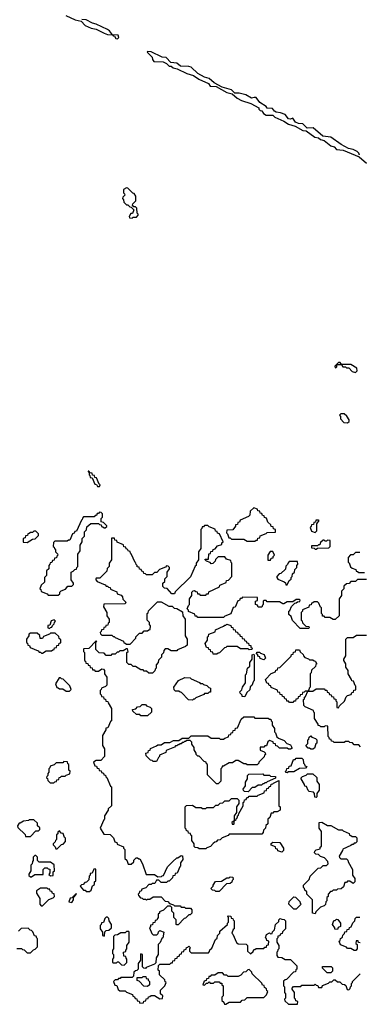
# Model space of a CAD drawing. Extents: x 2769579 to 2883812, y 684207 to 828660.
# Tile 293 of 505: x 2810299 to 2813340, y 761000 to 769804. Entities that reach past the tile are written whole.
import ezdxf

# ---------------------------------------------------------------- set-up
doc = ezdxf.new("R2010")
doc.units = 0

msp = doc.modelspace()

# ---------------------------------------------------------------- linework, layer by layer
at = {"layer": '0CON02XD'}
for points in [[(2810713, 769843), (2810795, 769802.5), (2810850.7, 769790.7), (2810885, 769752.5), (2810938.3, 769728.3), (2810985, 769720), (2811055, 769682.5), (2811085, 769673.3), (2811130, 769670), (2811135, 769660), (2811148.3, 769658.3), (2811160, 769635), (2811175, 769632.5)], [(2811175, 769632.5), (2811187.5, 769645), (2811180, 769665), (2811130, 769670), (2811102.5, 769705), (2811085, 769716.7), (2810985, 769763.3), (2810952, 769772), (2810895, 769802.5), (2810855, 769807.5)], [(2813341.7, 768591.7), (2813335, 768610), (2813320, 768625), (2813285, 768642.5), (2813241.7, 768651.7), (2813177.7, 768687.7), (2813085, 768753.8), (2813013.8, 768763.8), (2812926.2, 768836.2), (2812873, 768833), (2812835, 768872.5), (2812795, 768876.2), (2812768, 768888), (2812745, 768923.3), (2812725, 768916.2), (2812705, 768918.8), (2812675, 768957.5), (2812635, 768971.2), (2812595, 768976.2), (2812580, 768985), (2812561.7, 769011.7), (2812515, 769012.5), (2812505, 769027.5), (2812450, 769065), (2812415, 769110), (2812398.3, 769108.3), (2812375, 769103.3), (2812325, 769131.2), (2812265, 769148.8), (2812225, 769147.5), (2812195, 769176.7), (2812111.2, 769201.2), (2812039.3, 769239.3), (2811995, 769280), (2811955, 769290), (2811895, 769322.5), (2811835, 769380), (2811815, 769386.7), (2811738.3, 769388.3), (2811705, 769416.2), (2811653, 769423), (2811610, 769465), (2811575, 769470), (2811475, 769517.5), (2811445, 769520), (2811440, 769515), (2811485, 769470), (2811488.3, 769448.3), (2811501.7, 769431.7), (2811585, 769427.5), (2811613, 769413), (2811638.3, 769388.3), (2811655, 769387.5), (2811673, 769373), (2811710, 769365), (2811795, 769323.3), (2811856, 769306), (2811903, 769273), (2811990, 769235), (2812005, 769210), (2812057, 769207), (2812153, 769153), (2812201.7, 769141.7), (2812245, 769102.5), (2812285, 769082.5), (2812370, 769055), (2812440, 769015), (2812440, 769005), (2812451.7, 768991.7), (2812468.3, 768988.3), (2812482.5, 768965), (2812505, 768950), (2812565, 768950), (2812584.2, 768934.2), (2812665, 768896.7), (2812705, 768870), (2812765, 768853.3), (2812833, 768813), (2812865, 768810), (2812943, 768753), (2812975, 768747.5), (2812993, 768733), (2813025, 768723.3), (2813085, 768677.5), (2813116.1, 768666.1), (2813135, 768642.5), (2813195, 768636.7), (2813338.3, 768578.3), (2813405, 768520)], [(2811305, 768030), (2811315, 768040), (2811345, 768040), (2811360, 768055), (2811360, 768065), (2811350, 768075), (2811348.3, 768118.3), (2811335, 768130), (2811321.7, 768131.7), (2811310, 768145), (2811311.7, 768158.3), (2811340, 768185), (2811340, 768225), (2811325, 768250), (2811311.7, 768251.7), (2811268.3, 768298.3), (2811255, 768300), (2811230, 768285), (2811230, 768255), (2811238.3, 768248.3), (2811240, 768235), (2811221.7, 768218.3), (2811220, 768205), (2811230, 768195), (2811231.7, 768171.7), (2811255, 768150), (2811268.3, 768148.3), (2811285, 768130), (2811298.3, 768128.3), (2811320, 768105), (2811308.3, 768071.7), (2811295, 768070), (2811280, 768045), (2811281.7, 768031.7), (2811305, 768030)], [(2813305, 766650), (2813320, 766665), (2813318.3, 766688.3), (2813265, 766720), (2813180, 766720), (2813168.3, 766738.3), (2813155, 766740), (2813120, 766705), (2813125, 766690), (2813138.3, 766701.7), (2813140, 766720), (2813180, 766720), (2813191.7, 766701.7), (2813215, 766700), (2813225, 766690), (2813245, 766690), (2813275, 766660), (2813305, 766650)], [(2813235, 766200), (2813248.3, 766211.7), (2813250, 766225), (2813228.3, 766258.3), (2813205, 766280), (2813175, 766280), (2813161.7, 766268.3), (2813170, 766255), (2813170, 766235), (2813201.7, 766201.7), (2813235, 766200)], [(2811015, 765630), (2811020, 765645), (2811011.7, 765651.7), (2810988.3, 765708.3), (2810971.7, 765711.7), (2810968.3, 765728.3), (2810951.7, 765731.7), (2810948.3, 765748.3), (2810931.7, 765751.7), (2810918.3, 765768.3), (2810911.7, 765768.3), (2810911.7, 765761.7), (2810920, 765760), (2810920, 765735), (2810928.3, 765728.3), (2810931.7, 765711.7), (2810948.3, 765708.3), (2810971.7, 765651.7), (2810988.3, 765648.3), (2810995, 765630), (2811015, 765630)], [(2810645, 764660), (2810658.3, 764671.7), (2810660, 764685), (2810671.7, 764698.3), (2810708.3, 764711.7), (2810731.7, 764738.3), (2810765, 764740), (2810780, 764755), (2810780, 764765), (2810760, 764795), (2810760, 764865), (2810778.3, 764871.7), (2810791.7, 764888.3), (2810808.3, 764891.7), (2810810, 764905), (2810820, 764915), (2810820, 765025), (2810840, 765055), (2810840, 765105), (2810860, 765135), (2810860, 765165), (2810880, 765185), (2810880, 765225), (2810898.3, 765241.7), (2810901.7, 765268.3), (2810935, 765300), (2811005, 765300), (2811015, 765290), (2811028.3, 765288.3), (2811031.7, 765271.7), (2811045, 765270), (2811055, 765260), (2811065, 765260), (2811078.3, 765271.7), (2811078.3, 765278.3), (2811048.3, 765308.3), (2811030, 765315), (2811030, 765345), (2811040, 765355), (2811040, 765385), (2811028.3, 765398.3), (2811015, 765400), (2811005, 765390), (2810991.7, 765388.3), (2810988.3, 765371.7), (2810975, 765370), (2810965, 765360), (2810871.7, 765358.3), (2810861.7, 765348.3), (2810860, 765335), (2810851.7, 765328.3), (2810808.3, 765231.7), (2810791.7, 765228.3), (2810788.3, 765211.7), (2810771.7, 765208.3), (2810748.3, 765151.7), (2810735, 765150), (2810725, 765140), (2810615, 765140), (2810601.7, 765128.3), (2810600, 765095), (2810608.3, 765088.3), (2810610, 765075), (2810620, 765065), (2810620, 765045), (2810638.3, 765028.3), (2810640, 765015), (2810631.7, 765008.3), (2810628.3, 764991.7), (2810611.7, 764988.3), (2810608.3, 764971.7), (2810591.7, 764968.3), (2810588.3, 764951.7), (2810571.7, 764948.3), (2810570, 764935), (2810560, 764925), (2810560, 764895), (2810540, 764875), (2810540, 764835), (2810520, 764815), (2810520, 764775), (2810491.7, 764748.3), (2810480, 764715), (2810488.3, 764708.3), (2810491.7, 764691.7), (2810545, 764670), (2810555, 764660), (2810645, 764660)], [(2812405, 765140), (2812415, 765150), (2812428.3, 765151.7), (2812431.7, 765168.3), (2812448.3, 765171.7), (2812451.7, 765188.3), (2812505, 765210), (2812515, 765220), (2812588.3, 765221.7), (2812590, 765245), (2812571.7, 765251.7), (2812568.3, 765268.3), (2812551.7, 765271.7), (2812548.3, 765288.3), (2812521.7, 765311.7), (2812508.3, 765348.3), (2812491.7, 765351.7), (2812488.3, 765368.3), (2812471.7, 765371.7), (2812468.3, 765388.3), (2812451.7, 765391.7), (2812448.3, 765408.3), (2812431.7, 765411.7), (2812428.3, 765428.3), (2812395, 765440), (2812361.7, 765408.3), (2812360, 765375), (2812348.3, 765361.7), (2812271.7, 765328.3), (2812268.3, 765311.7), (2812251.7, 765308.3), (2812248.3, 765291.7), (2812231.7, 765288.3), (2812230, 765275), (2812208.3, 765241.7), (2812155, 765240), (2812150, 765215), (2812158.3, 765208.3), (2812171.7, 765171.7), (2812185, 765170), (2812195, 765160), (2812305, 765160), (2812335, 765140), (2812405, 765140)], [(2813405, 764800), (2813325, 764800), (2813305, 764780), (2813265, 764780), (2813248.3, 764761.7), (2813225, 764760), (2813201.7, 764738.3), (2813200, 764715), (2813180, 764695), (2813180, 764655), (2813160, 764625), (2813160, 764475), (2813125, 764440), (2813105, 764440), (2813075, 764460), (2813035, 764460), (2813025, 764470), (2813011.7, 764471.7), (2813010, 764485), (2813000, 764495), (2813000, 764545), (2812991.7, 764551.7), (2812978.3, 764588.3), (2812965, 764600), (2812935, 764600), (2812925, 764590), (2812911.7, 764588.3), (2812908.3, 764571.7), (2812891.7, 764568.3), (2812888.3, 764551.7), (2812831.7, 764528.3), (2812830, 764515), (2812820, 764505), (2812820, 764435), (2812828.3, 764428.3), (2812831.7, 764411.7), (2812861.7, 764381.7), (2812888.3, 764378.3), (2812890, 764365), (2812885, 764360), (2812811.7, 764361.7), (2812741.7, 764431.7), (2812728.3, 764468.3), (2812710, 764485), (2812710, 764515), (2812718.3, 764521.7), (2812731.7, 764558.3), (2812761.7, 764588.3), (2812775, 764590), (2812785, 764600), (2812808.3, 764601.7), (2812810, 764615), (2812805, 764620), (2812775, 764620), (2812745, 764600), (2812695, 764600), (2812665, 764580), (2812655, 764580), (2812625, 764600), (2812515, 764600), (2812505, 764610), (2812485, 764610), (2812480, 764605), (2812480, 764575), (2812471.7, 764568.3), (2812468.3, 764551.7), (2812435, 764550), (2812428.3, 764568.3), (2812410, 764575), (2812410, 764605), (2812428.3, 764611.7), (2812428.3, 764638.3), (2812295, 764640), (2812285, 764630), (2812271.7, 764628.3), (2812268.3, 764611.7), (2812251.7, 764608.3), (2812228.3, 764551.7), (2812211.7, 764548.3), (2812188.3, 764491.7), (2812135, 764470), (2812125, 764460), (2811895, 764460), (2811885, 764470), (2811871.7, 764471.7), (2811868.3, 764488.3), (2811811.7, 764511.7), (2811810, 764525), (2811800, 764535), (2811810, 764565), (2811820, 764575), (2811820, 764625), (2811840, 764655), (2811840, 764685), (2811851.7, 764698.3), (2811865, 764700), (2811875, 764690), (2811888.3, 764688.3), (2811891.7, 764671.7), (2811905, 764670), (2811915, 764660), (2811965, 764660), (2811975, 764670), (2811988.3, 764671.7), (2811991.7, 764688.3), (2812088.3, 764731.7), (2812091.7, 764748.3), (2812148.3, 764771.7), (2812151.7, 764788.3), (2812168.3, 764791.7), (2812200, 764825), (2812200, 764945), (2812191.7, 764951.7), (2812188.3, 764968.3), (2812151.7, 764981.7), (2812135, 765000), (2812075, 765000), (2812051.7, 764978.3), (2812048.3, 764961.7), (2812028.3, 764941.7), (2812015, 764940), (2812005, 764950), (2811971.7, 764961.7), (2811960, 764975), (2811960, 764980), (2811988.3, 764981.7), (2811991.7, 765028.3), (2812008.3, 765031.7), (2812011.7, 765048.3), (2812028.3, 765051.7), (2812031.7, 765068.3), (2812048.3, 765071.7), (2812071.7, 765098.3), (2812108.3, 765111.7), (2812110, 765125), (2812120, 765135), (2812088.3, 765208.3), (2812071.7, 765211.7), (2812068.3, 765228.3), (2812051.7, 765231.7), (2812048.3, 765248.3), (2811995, 765270), (2811985, 765280), (2811955, 765280), (2811945, 765270), (2811931.7, 765268.3), (2811930, 765255), (2811920, 765245), (2811920, 765075), (2811900, 765045), (2811900, 764975), (2811880, 764945), (2811880, 764925), (2811871.7, 764918.3), (2811828.3, 764821.7), (2811691.7, 764688.3), (2811685, 764670), (2811661.7, 764671.7), (2811618.3, 764718.3), (2811595, 764720), (2811580, 764735), (2811580, 764765), (2811598.3, 764781.7), (2811600, 764805), (2811620, 764825), (2811620, 764865), (2811640, 764895), (2811640, 764905), (2811628.3, 764918.3), (2811615, 764920), (2811605, 764910), (2811551.7, 764888.3), (2811528.3, 764861.7), (2811505, 764860), (2811485, 764840), (2811435, 764840), (2811425, 764850), (2811411.7, 764851.7), (2811408.3, 764868.3), (2811391.7, 764871.7), (2811388.3, 764888.3), (2811371.7, 764891.7), (2811368.3, 764908.3), (2811351.7, 764911.7), (2811350, 764925), (2811341.7, 764931.7), (2811340, 764945), (2811331.7, 764951.7), (2811298.3, 765028.3), (2811290, 765035), (2811288.3, 765048.3), (2811270, 765055), (2811268.3, 765068.3), (2811251.7, 765071.7), (2811248.3, 765088.3), (2811231.7, 765091.7), (2811228.3, 765108.3), (2811171.7, 765131.7), (2811168.3, 765148.3), (2811151.7, 765151.7), (2811148.3, 765168.3), (2811121.7, 765168.3), (2811120, 764975), (2811100, 764945), (2811100, 764915), (2811081.7, 764898.3), (2811078.3, 764871.7), (2811018.3, 764811.7), (2810985, 764810), (2810980, 764805), (2810980, 764795), (2810991.7, 764781.7), (2811065, 764750), (2811075, 764740), (2811085, 764740), (2811095, 764730), (2811108.3, 764728.3), (2811111.7, 764711.7), (2811168.3, 764688.3), (2811171.7, 764671.7), (2811208.3, 764658.3), (2811220, 764645), (2811221.7, 764621.7), (2811250, 764595), (2811245, 764580), (2811051.7, 764578.3), (2811050, 764555), (2811080, 764505), (2811080, 764475), (2811100, 764445), (2811100, 764415), (2811091.7, 764408.3), (2811088.3, 764391.7), (2811071.7, 764388.3), (2811068.3, 764371.7), (2811051.7, 764368.3), (2811048.3, 764351.7), (2811031.7, 764348.3), (2811030, 764335), (2811020, 764325), (2811021.7, 764311.7), (2811035, 764300), (2811125, 764300), (2811135, 764290), (2811145, 764290), (2811155, 764280), (2811228.3, 764248.3), (2811231.7, 764231.7), (2811245, 764230), (2811255, 764220), (2811288.3, 764221.7), (2811340, 764275), (2811340, 764285), (2811371.7, 764318.3), (2811395, 764320), (2811415, 764340), (2811445, 764340), (2811455, 764350), (2811468.3, 764351.7), (2811470, 764385), (2811460, 764395), (2811460, 764415), (2811440, 764435), (2811440, 764495), (2811448.3, 764501.7), (2811451.7, 764518.3), (2811531.7, 764598.3), (2811565, 764600), (2811635, 764560), (2811665, 764560), (2811681.7, 764541.7), (2811705, 764540), (2811758.3, 764508.3), (2811760, 764475), (2811780, 764445), (2811780, 764295), (2811800, 764265), (2811798.3, 764211.7), (2811785, 764200), (2811711.7, 764168.3), (2811705, 764160), (2811655, 764160), (2811625, 764180), (2811601.7, 764178.3), (2811590, 764165), (2811588.3, 764141.7), (2811570, 764125), (2811570, 764105), (2811541.7, 764078.3), (2811540, 764055), (2811520, 764035), (2811520, 764005), (2811511.7, 763998.3), (2811508.3, 763981.7), (2811488.3, 763961.7), (2811455, 763960), (2811435, 763980), (2811415, 763980), (2811405, 763990), (2811385, 763990), (2811335, 764020), (2811315, 764020), (2811298.3, 764038.3), (2811275, 764040), (2811260, 764055), (2811260, 764145), (2811270, 764155), (2811265, 764180), (2811255, 764180), (2811225, 764160), (2811195, 764160), (2811185, 764150), (2811171.7, 764148.3), (2811155, 764130), (2811125, 764130), (2811115, 764120), (2811075, 764120), (2811055, 764140), (2811011.7, 764141.7), (2810981.7, 764171.7), (2810980, 764240), (2810990, 764245), (2810985, 764250), (2810918.3, 764181.7), (2810875, 764180), (2810870, 764175), (2810870, 764155), (2810880, 764145), (2810880, 764075), (2810888.3, 764068.3), (2810891.7, 764051.7), (2810908.3, 764048.3), (2810911.7, 764031.7), (2810928.3, 764028.3), (2810931.7, 764011.7), (2810948.3, 764008.3), (2810951.7, 763991.7), (2810965, 763990), (2810975, 763980), (2811005, 763980), (2811035, 764000), (2811048.3, 763998.3), (2811060, 763985), (2811060, 763955), (2811080, 763925), (2811080, 763855), (2811068.3, 763841.7), (2811031.7, 763828.3), (2811030, 763815), (2811020, 763805), (2811020, 763775), (2811028.3, 763768.3), (2811031.7, 763751.7), (2811048.3, 763748.3), (2811051.7, 763731.7), (2811068.3, 763728.3), (2811071.7, 763711.7), (2811088.3, 763708.3), (2811090, 763695), (2811120, 763645), (2811120, 763535), (2811111.7, 763528.3), (2811088.3, 763471.7), (2811071.7, 763468.3), (2811070, 763455), (2811040, 763405), (2811040, 763315), (2811060, 763285), (2811060, 763215), (2811025, 763180), (2810985, 763180), (2810960, 763165), (2810971.7, 763131.7), (2810988.3, 763128.3), (2810991.7, 763111.7), (2811008.3, 763108.3), (2811011.7, 763091.7), (2811028.3, 763088.3), (2811031.7, 763071.7), (2811048.3, 763068.3), (2811051.7, 763051.7), (2811068.3, 763048.3), (2811070, 763035), (2811078.3, 763028.3), (2811111.7, 762951.7), (2811120, 762945), (2811120, 762775), (2811091.7, 762748.3), (2811090, 762735), (2811060, 762685), (2811060, 762655), (2811051.7, 762648.3), (2811020, 762575), (2811051.7, 762521.7), (2811108.3, 762518.3), (2811138.3, 762488.3), (2811151.7, 762451.7), (2811168.3, 762448.3), (2811171.7, 762431.7), (2811228.3, 762408.3), (2811230, 762395), (2811240, 762385), (2811240, 762305), (2811258.3, 762288.3), (2811271.7, 762251.7), (2811298.3, 762251.7), (2811320, 762275), (2811321.7, 762288.3), (2811341.7, 762308.3), (2811355, 762310), (2811365, 762300), (2811375, 762300), (2811400, 762255), (2811431.7, 762161.7), (2811505, 762160), (2811535, 762140), (2811568.3, 762141.7)], [(2812945, 765220), (2812960, 765235), (2812960, 765295), (2812980, 765325), (2812975, 765330), (2812951.7, 765328.3), (2812948.3, 765311.7), (2812931.7, 765308.3), (2812928.3, 765291.7), (2812911.7, 765288.3), (2812910, 765275), (2812900, 765265), (2812911.7, 765231.7), (2812945, 765220)], [(2810365, 765130), (2810415, 765160), (2810438.3, 765161.7), (2810468.3, 765191.7), (2810468.3, 765208.3), (2810445, 765230), (2810425, 765230), (2810415, 765220), (2810395, 765220), (2810385, 765210), (2810371.7, 765208.3), (2810368.3, 765191.7), (2810351.7, 765188.3), (2810348.3, 765171.7), (2810330, 765165), (2810331.7, 765131.7), (2810365, 765130)], [(2812955, 765070), (2812965, 765080), (2813068.3, 765081.7), (2813080, 765095), (2813078.3, 765148.3), (2813055, 765150), (2813045, 765140), (2813035, 765140), (2813025, 765150), (2813015, 765150), (2812991.7, 765128.3), (2812985, 765110), (2812975, 765110), (2812965, 765100), (2812911.7, 765098.3), (2812911.7, 765081.7), (2812935, 765080), (2812945, 765070), (2812955, 765070)], [(2812545, 764970), (2812551.7, 764988.3), (2812568.3, 764991.7), (2812570, 765005), (2812580, 765015), (2812565, 765050), (2812541.7, 765048.3), (2812520, 765015), (2812521.7, 764971.7), (2812545, 764970)], [(2813345, 765040), (2813305, 765040), (2813285, 765020), (2813261.7, 765018.3), (2813240, 764995), (2813240, 764955), (2813248.3, 764948.3), (2813261.7, 764911.7), (2813275, 764900), (2813308.3, 764888.3), (2813311.7, 764871.7), (2813325, 764870), (2813335, 764860), (2813385, 764860)], [(2812695, 764750), (2812711.7, 764788.3), (2812728.3, 764801.7), (2812730, 764815), (2812740, 764825), (2812741.7, 764848.3), (2812760, 764865), (2812761.7, 764888.3), (2812780, 764905), (2812780, 764925), (2812790, 764935), (2812785, 764960), (2812711.7, 764958.3), (2812701.7, 764948.3), (2812698.3, 764931.7), (2812681.7, 764918.3), (2812678.3, 764891.7), (2812638.3, 764851.7), (2812621.7, 764848.3), (2812600, 764825), (2812600, 764815), (2812611.7, 764801.7), (2812668.3, 764778.3), (2812678.3, 764768.3), (2812681.7, 764751.7), (2812695, 764750)], [(2810565, 764360), (2810575, 764370), (2810588.3, 764371.7), (2810591.7, 764388.3), (2810608.3, 764401.7), (2810610, 764415), (2810620, 764425), (2810608.3, 764438.3), (2810581.7, 764428.3), (2810568.3, 764391.7), (2810551.7, 764388.3), (2810550, 764365), (2810565, 764360)], [(2812065, 764130), (2812031.7, 764131.7), (2812028.3, 764148.3), (2812011.7, 764151.7), (2812008.3, 764168.3), (2811991.7, 764171.7), (2811988.3, 764188.3), (2811971.7, 764191.7), (2811960, 764225), (2811980, 764255), (2811980, 764285), (2811988.3, 764291.7), (2811991.7, 764308.3), (2812048.3, 764331.7), (2812051.7, 764348.3), (2812125, 764380), (2812135, 764390), (2812145, 764390), (2812155, 764400), (2812188.3, 764388.3), (2812191.7, 764371.7), (2812208.3, 764368.3), (2812211.7, 764351.7), (2812228.3, 764348.3), (2812231.7, 764331.7), (2812248.3, 764328.3), (2812251.7, 764311.7), (2812268.3, 764308.3), (2812271.7, 764291.7), (2812288.3, 764288.3), (2812291.7, 764271.7), (2812308.3, 764268.3), (2812311.7, 764251.7), (2812328.3, 764248.3), (2812331.7, 764231.7), (2812348.3, 764228.3), (2812351.7, 764211.7), (2812368.3, 764208.3), (2812370, 764195), (2812380, 764185), (2812378.3, 764171.7), (2812355, 764170), (2812345, 764180), (2812275, 764180), (2812245, 764200), (2812155, 764200), (2812145, 764190), (2812131.7, 764188.3), (2812088.3, 764141.7), (2812075, 764140), (2812065, 764130)], [(2810505, 764140), (2810535, 764160), (2810585, 764160), (2810595, 764170), (2810608.3, 764171.7), (2810611.7, 764188.3), (2810628.3, 764191.7), (2810631.7, 764208.3), (2810648.3, 764211.7), (2810651.7, 764228.3), (2810668.3, 764231.7), (2810668.3, 764258.3), (2810651.7, 764271.7), (2810648.3, 764288.3), (2810618.3, 764318.3), (2810575, 764320), (2810565, 764310), (2810511.7, 764288.3), (2810505, 764270), (2810481.7, 764271.7), (2810478.3, 764298.3), (2810455, 764320), (2810395, 764320), (2810381.7, 764308.3), (2810380, 764295), (2810360, 764265), (2810360, 764235), (2810368.3, 764228.3), (2810371.7, 764211.7), (2810388.3, 764208.3), (2810391.7, 764191.7), (2810465, 764160), (2810475, 764150), (2810485, 764150), (2810495, 764140), (2810505, 764140)], [(2813351.7, 763301.7), (2813335, 763320), (2813295, 763320), (2813278.3, 763338.3), (2813255, 763340), (2813245, 763350), (2813215, 763350), (2813205, 763340), (2813115, 763340), (2813105, 763350), (2813091.7, 763351.7), (2813088.3, 763368.3), (2813071.7, 763371.7), (2813070, 763385), (2813060, 763395), (2813058.3, 763488.3), (2813035, 763490), (2813025, 763480), (2812995, 763480), (2812985, 763490), (2812971.7, 763491.7), (2812970, 763505), (2812940, 763555), (2812940, 763605), (2812931.7, 763611.7), (2812928.3, 763628.3), (2812855, 763660), (2812841.7, 763671.7), (2812840, 763725), (2812848.3, 763731.7), (2812850, 763745), (2812858.3, 763751.7), (2812880, 763800), (2812925, 763800), (2812955, 763820), (2813025, 763820), (2813035, 763810), (2813048.3, 763808.3), (2813051.7, 763791.7), (2813068.3, 763788.3), (2813071.7, 763771.7), (2813088.3, 763768.3), (2813091.7, 763751.7), (2813108.3, 763748.3), (2813111.7, 763731.7), (2813128.3, 763728.3), (2813130, 763715), (2813140, 763705), (2813140, 763655), (2813155, 763650), (2813161.7, 763668.3), (2813208.3, 763711.7), (2813221.7, 763748.3), (2813235, 763760), (2813268.3, 763771.7), (2813271.7, 763788.3), (2813288.3, 763791.7), (2813291.7, 763808.3), (2813308.3, 763811.7), (2813310, 763845), (2813301.7, 763851.7), (2813288.3, 763888.3), (2813271.7, 763891.7), (2813270, 763905), (2813240, 763955), (2813240, 763985), (2813220, 764015), (2813220, 764045), (2813200, 764075), (2813200, 764085), (2813220, 764115), (2813220, 764265), (2813235, 764280), (2813285, 764280), (2813315, 764300), (2813405, 764300)], [(2812485, 764080), (2812451.7, 764091.7), (2812448.3, 764108.3), (2812431.7, 764111.7), (2812430, 764125), (2812420, 764135), (2812421.7, 764148.3), (2812445, 764150), (2812455, 764140), (2812488.3, 764128.3), (2812500, 764095), (2812485, 764080)], [(2812745, 763700), (2812715, 763700), (2812705, 763710), (2812691.7, 763711.7), (2812688.3, 763728.3), (2812671.7, 763731.7), (2812668.3, 763748.3), (2812651.7, 763751.7), (2812648.3, 763768.3), (2812631.7, 763771.7), (2812628.3, 763788.3), (2812611.7, 763791.7), (2812608.3, 763808.3), (2812551.7, 763831.7), (2812548.3, 763848.3), (2812531.7, 763851.7), (2812528.3, 763868.3), (2812511.7, 763871.7), (2812500, 763905), (2812551.7, 763958.3), (2812588.3, 763971.7), (2812591.7, 763988.3), (2812608.3, 763991.7), (2812611.7, 764008.3), (2812628.3, 764011.7), (2812728.3, 764111.7), (2812731.7, 764128.3), (2812748.3, 764131.7), (2812751.7, 764148.3), (2812768.3, 764151.7), (2812771.7, 764168.3), (2812805, 764170), (2812811.7, 764151.7), (2812838.3, 764128.3), (2812840, 764115), (2812851.7, 764101.7), (2812885, 764090), (2812895, 764080), (2812925, 764080), (2812935, 764070), (2812948.3, 764068.3), (2812950, 764055), (2812960, 764045), (2812951.7, 764038.3), (2812948.3, 764021.7), (2812911.7, 763988.3), (2812910, 763965), (2812900, 763955), (2812900, 763835), (2812891.7, 763828.3), (2812888.3, 763811.7), (2812880, 763800), (2812855, 763800), (2812845, 763790), (2812831.7, 763788.3), (2812828.3, 763771.7), (2812811.7, 763768.3), (2812808.3, 763751.7), (2812791.7, 763748.3), (2812788.3, 763731.7), (2812771.7, 763728.3), (2812768.3, 763711.7), (2812755, 763710), (2812745, 763700)], [(2812315, 763750), (2812291.7, 763751.7), (2812290, 763765), (2812271.7, 763781.7), (2812270, 763795), (2812288.3, 763811.7), (2812293, 763837), (2812320, 763875), (2812320, 763945), (2812330, 763955), (2812340, 764005), (2812360, 764025), (2812360, 764055), (2812380, 764085), (2812380, 764125), (2812395, 764130), (2812400, 764125), (2812400, 763895), (2812391.7, 763888.3), (2812378.3, 763851.7), (2812361.7, 763838.3), (2812358.3, 763811.7), (2812331.7, 763788.3), (2812315, 763750)], [(2810745, 763800), (2810760, 763815), (2810748.3, 763848.3), (2810688.3, 763908.3), (2810675, 763910), (2810665, 763920), (2810651.7, 763918.3), (2810620, 763865), (2810631.7, 763831.7), (2810645, 763830), (2810655, 763820), (2810685, 763820), (2810715, 763800), (2810745, 763800)], [(2811845, 763720), (2811811.7, 763721.7), (2811748.3, 763788.3), (2811735, 763790), (2811725, 763800), (2811695, 763800), (2811681.7, 763811.7), (2811680, 763835), (2811720, 763895), (2811778.3, 763921.7), (2811825, 763920), (2811835, 763910), (2811908.3, 763878.3), (2811915, 763870), (2811935, 763870), (2811945, 763860), (2811975, 763850), (2811991.7, 763831.7), (2812008.3, 763828.3), (2812008.3, 763791.7), (2811995, 763790), (2811985, 763780), (2811955, 763780), (2811948.3, 763771.7), (2811875, 763740), (2811865, 763730), (2811855, 763730), (2811845, 763720)], [(2811445, 763580), (2811385, 763580), (2811375, 763590), (2811345, 763590), (2811311.7, 763621.7), (2811310, 763635), (2811338.3, 763641.7), (2811355, 763660), (2811378.3, 763661.7), (2811395, 763680), (2811425, 763680), (2811435, 763670), (2811468.3, 763658.3), (2811480, 763645), (2811478.3, 763611.7), (2811445, 763580)], [(2812075, 762970), (2812061.7, 762971.7), (2811981.7, 763051.7), (2811980, 763145), (2811971.7, 763151.7), (2811970, 763165), (2811951.7, 763171.7), (2811905, 763220), (2811895, 763220), (2811880, 763235), (2811880, 763245), (2811860, 763275), (2811860, 763295), (2811840, 763325), (2811840, 763345), (2811825, 763360), (2811795, 763360), (2811785, 763350), (2811775, 763350), (2811765, 763340), (2811755, 763340), (2811745, 763330), (2811735, 763330), (2811725, 763320), (2811715, 763320), (2811705, 763310), (2811695, 763310), (2811685, 763300), (2811611.7, 763268.3), (2811608.3, 763251.7), (2811551.7, 763228.3), (2811550, 763215), (2811541.7, 763208.3), (2811525, 763170), (2811495, 763170), (2811485, 763180), (2811471.7, 763181.7), (2811431.7, 763221.7), (2811430, 763245), (2811448.3, 763251.7), (2811451.7, 763268.3), (2811468.3, 763271.7), (2811471.7, 763288.3), (2811525, 763310), (2811535, 763320), (2811565, 763320), (2811595, 763340), (2811645, 763340), (2811675, 763360), (2811725, 763360), (2811755, 763380), (2811815, 763380), (2811835, 763400), (2811985, 763400), (2812015, 763380), (2812085, 763380), (2812095, 763370), (2812125, 763370), (2812135, 763380), (2812168.3, 763391.7), (2812171.7, 763408.3), (2812188.3, 763411.7), (2812191.7, 763428.3), (2812208.3, 763431.7), (2812211.7, 763448.3), (2812228.3, 763451.7), (2812231.7, 763468.3), (2812248.3, 763471.7), (2812281.7, 763548.3), (2812305, 763570), (2812395, 763570), (2812405, 763560), (2812525, 763560), (2812535, 763550), (2812548.3, 763548.3), (2812550, 763535), (2812560, 763525), (2812560, 763495), (2812580, 763465), (2812580, 763435), (2812588.3, 763428.3), (2812601.7, 763391.7), (2812615, 763380), (2812668.3, 763358.3), (2812691.7, 763331.7), (2812725, 763320), (2812738.3, 763291.7), (2812725, 763280), (2812705, 763280), (2812695, 763290), (2812625, 763290), (2812608.3, 763308.3), (2812591.7, 763311.7), (2812588.3, 763328.3), (2812571.7, 763331.7), (2812568.3, 763348.3), (2812535, 763360), (2812521.7, 763348.3), (2812508.3, 763311.7), (2812495, 763310), (2812485, 763300), (2812451.7, 763298.3), (2812451.7, 763271.7), (2812488.3, 763258.3), (2812498.3, 763248.3), (2812500, 763235), (2812491.7, 763228.3), (2812488.3, 763211.7), (2812440, 763165), (2812440, 763155), (2812425, 763140), (2812335, 763140), (2812325, 763150), (2812305, 763150), (2812255, 763180), (2812235, 763180), (2812205, 763160), (2812175, 763160), (2812125, 763130), (2812111.7, 763128.3), (2812110, 763115), (2812100, 763105), (2812100, 762995), (2812075, 762970)], [(2812925, 763280), (2812905, 763280), (2812895, 763290), (2812881.7, 763291.7), (2812860, 763315), (2812878.3, 763331.7), (2812880, 763365), (2812888.3, 763371.7), (2812891.7, 763388.3), (2812905, 763400), (2812915, 763390), (2812948.3, 763378.3), (2812960, 763365), (2812960, 763335), (2812951.7, 763328.3), (2812938.3, 763291.7), (2812925, 763280)], [(2810605, 762980), (2810615, 762990), (2810628.3, 762991.7), (2810631.7, 763008.3), (2810648.3, 763011.7), (2810651.7, 763028.3), (2810665, 763030), (2810675, 763040), (2810705, 763040), (2810715, 763050), (2810748.3, 763061.7), (2810750, 763085), (2810740, 763095), (2810740, 763145), (2810731.7, 763151.7), (2810728.3, 763168.3), (2810695, 763170), (2810685, 763160), (2810625, 763160), (2810608.3, 763141.7), (2810571.7, 763128.3), (2810570, 763115), (2810560, 763105), (2810560, 763075), (2810550, 763065), (2810550, 763045), (2810541.7, 763038.3), (2810540, 763025), (2810548.3, 763018.3), (2810551.7, 763001.7), (2810571.7, 762981.7), (2810605, 762980)], [(2812695, 763070), (2812681.7, 763071.7), (2812680, 763085), (2812688.3, 763091.7), (2812691.7, 763108.3), (2812708.3, 763111.7), (2812711.7, 763128.3), (2812728.3, 763131.7), (2812751.7, 763188.3), (2812765, 763190), (2812775, 763200), (2812825, 763200), (2812838.3, 763188.3), (2812840, 763155), (2812848.3, 763148.3), (2812851.7, 763131.7), (2812870, 763125), (2812858.3, 763111.7), (2812805, 763110), (2812755, 763080), (2812705, 763080), (2812695, 763070)], [(2811965, 762390), (2811905, 762390), (2811895, 762400), (2811871.7, 762401.7), (2811861.7, 762411.7), (2811860, 762435), (2811840, 762465), (2811840, 762505), (2811831.7, 762511.7), (2811828.3, 762528.3), (2811811.7, 762531.7), (2811808.3, 762548.3), (2811791.7, 762551.7), (2811790, 762565), (2811780, 762575), (2811780, 762765), (2811791.7, 762778.3), (2811845, 762780), (2811875, 762760), (2811925, 762760), (2811935, 762750), (2811965, 762750), (2811975, 762760), (2812035, 762760), (2812055, 762780), (2812075, 762780), (2812095, 762800), (2812118.3, 762801.7), (2812135, 762820), (2812175, 762820), (2812195, 762840), (2812245, 762840), (2812260, 762825), (2812260, 762795), (2812240, 762765), (2812240, 762715), (2812220, 762685), (2812220, 762640), (2812200, 762625), (2812201.7, 762611.7), (2812215, 762610), (2812220, 762615), (2812220, 762640), (2812238.3, 762651.7), (2812240, 762665), (2812248.3, 762671.7), (2812250, 762685), (2812258.3, 762691.7), (2812260, 762705), (2812300, 762775), (2812300, 762805), (2812308.3, 762811.7), (2812311.7, 762828.3), (2812328.3, 762831.7), (2812331.7, 762848.3), (2812345, 762850), (2812355, 762860), (2812425, 762860), (2812435, 762870), (2812488.3, 762891.7), (2812491.7, 762908.3), (2812508.3, 762911.7), (2812511.7, 762928.3), (2812528.3, 762931.7), (2812531.7, 762948.3), (2812548.3, 762951.7), (2812551.7, 762968.3), (2812565, 762970), (2812571.7, 762978.3), (2812620, 763000), (2812620, 762775), (2812630, 762765), (2812630, 762735), (2812605, 762720), (2812575, 762720), (2812565, 762710), (2812551.7, 762708.3), (2812538.3, 762671.7), (2812520, 762655), (2812520, 762615), (2812501.7, 762598.3), (2812500, 762575), (2812481.7, 762558.3), (2812480, 762535), (2812468.3, 762521.7), (2812175, 762520), (2812165, 762510), (2812111.7, 762488.3), (2812095, 762470), (2812071.7, 762468.3), (2812058.3, 762451.7), (2812045, 762450), (2812031.7, 762438.3), (2812008.3, 762411.7), (2811975, 762400), (2811965, 762390)], [(2812345, 762900), (2812311.7, 762901.7), (2812301.7, 762911.7), (2812300, 762925), (2812320, 762955), (2812320, 762985), (2812340, 763015), (2812340, 763045), (2812351.7, 763058.3), (2812475, 763060), (2812485, 763050), (2812535, 763050), (2812545, 763040), (2812588.3, 763038.3), (2812588.3, 763021.7), (2812515, 762990), (2812505, 762980), (2812495, 762980), (2812485, 762970), (2812475, 762970), (2812465, 762960), (2812435, 762960), (2812405, 762940), (2812381.7, 762938.3), (2812345, 762900)], [(2812955, 762850), (2812941.7, 762851.7), (2812940, 762885), (2812928.3, 762898.3), (2812891.7, 762901.7), (2812881.7, 762911.7), (2812868.3, 762948.3), (2812851.7, 762951.7), (2812850, 762965), (2812820, 763015), (2812820, 763025), (2812831.7, 763038.3), (2812865, 763050), (2812875, 763060), (2812925, 763060), (2812958.3, 763028.3), (2812960, 762995), (2812980, 762965), (2812980, 762915), (2812960, 762885), (2812960, 762855), (2812955, 762850)], [(2810395, 762500), (2810445, 762550), (2810467.5, 762552.5), (2810478.3, 762561.7), (2810478.3, 762578.3), (2810460, 762595), (2810458.3, 762618.3), (2810425, 762650), (2810385, 762650), (2810377, 762643), (2810333, 762637), (2810305, 762620), (2810295, 762620), (2810280, 762595), (2810281.7, 762581.7), (2810348.3, 762518.3), (2810351.7, 762501.7), (2810395, 762500)], [(2810635, 762390), (2810675, 762430), (2810688.3, 762431.7), (2810710, 762455), (2810710, 762485), (2810701.7, 762491.7), (2810688.3, 762528.3), (2810671.7, 762531.7), (2810655, 762550), (2810641.7, 762538.3), (2810640, 762525), (2810630, 762515), (2810630, 762475), (2810620, 762465), (2810618.3, 762451.7), (2810600, 762435), (2810600, 762425), (2810618.3, 762408.3), (2810621.7, 762391.7), (2810635, 762390)], [(2812945, 761810), (2812920, 761815), (2812920, 761935), (2812870, 761985), (2812870, 762005), (2812851.7, 762021.7), (2812850, 762035), (2812840, 762045), (2812840, 762065), (2812890, 762115), (2812900, 762145), (2812971.7, 762218.3), (2812995, 762220), (2813015, 762240), (2813045, 762240), (2813060, 762255), (2813058.3, 762278.3), (2813028.3, 762308.3), (2812991.7, 762321.7), (2812975, 762340), (2812951.7, 762341.7), (2812940, 762355), (2812941.7, 762368.3), (2812955, 762380), (2812988.3, 762391.7), (2812990, 762405), (2813000, 762415), (2813000, 762545), (2812980, 762575), (2812980, 762625), (2813005, 762630), (2813055, 762600), (2813085, 762600), (2813155, 762560), (2813185, 762560), (2813195, 762550), (2813248.3, 762528.3), (2813251.7, 762511.7), (2813265, 762510), (2813275, 762500), (2813305, 762500), (2813318.3, 762488.3), (2813318.3, 762451.7), (2813305, 762440), (2813295, 762440), (2813285, 762430), (2813275, 762430), (2813265, 762420), (2813191.7, 762388.3), (2813190, 762375), (2813160, 762325), (2813161.7, 762311.7), (2813175, 762300), (2813225, 762300), (2813238.3, 762288.3), (2813240, 762275), (2813280, 762205), (2813280, 762155), (2813300, 762125), (2813300, 762095), (2813285, 762080), (2813255, 762100), (2813235, 762100), (2813225, 762090), (2813211.7, 762088.3), (2813198.3, 762051.7), (2813178.3, 762031.7), (2813145, 762030), (2813135, 762020), (2813105, 762020), (2813095, 762010), (2813081.7, 762008.3), (2813060, 761985), (2813060, 761965), (2813050, 761955), (2813050, 761925), (2813040, 761915), (2813038.3, 761891.7), (2813025, 761880), (2812991.7, 761868.3), (2812951.7, 761828.3), (2812945, 761810)], [(2812645, 762360), (2812611.7, 762371.7), (2812608.3, 762388.3), (2812591.7, 762391.7), (2812588.3, 762408.3), (2812551.7, 762421.7), (2812551.7, 762438.3), (2812565, 762450), (2812628.3, 762448.3), (2812660, 762395), (2812660, 762375), (2812645, 762360)], [(2810405, 762140), (2810435, 762160), (2810508.3, 762161.7), (2810510, 762205), (2810525, 762220), (2810545, 762220), (2810555, 762210), (2810568.3, 762208.3), (2810570, 762175), (2810561.7, 762161.7), (2810575, 762150), (2810598.3, 762151.7), (2810600, 762185), (2810610, 762195), (2810608.3, 762248.3), (2810575, 762270), (2810475, 762270), (2810460, 762285), (2810460, 762315), (2810445, 762330), (2810435, 762330), (2810420, 762315), (2810420, 762285), (2810413, 762277), (2810410, 762255), (2810400, 762245), (2810400, 762195), (2810380, 762165), (2810381.7, 762151.7), (2810395, 762140), (2810405, 762140)], [(2811568.3, 762141.7), (2811575, 762150), (2811588.3, 762151.7), (2811621.7, 762228.3), (2811671.7, 762278.3), (2811705, 762310), (2811715, 762310), (2811745, 762330), (2811758.3, 762328.3), (2811760, 762295), (2811740, 762265), (2811740, 762235), (2811731.7, 762228.3), (2811708.3, 762171.7), (2811691.7, 762168.3), (2811688.3, 762151.7), (2811671.7, 762148.3), (2811668.3, 762131.7), (2811638.3, 762101.7), (2811625, 762100), (2811615, 762090), (2811565, 762090), (2811545, 762110), (2811525, 762110), (2811508.3, 762081.7), (2811485, 762080), (2811475, 762070), (2811455, 762070), (2811428.3, 762041.7), (2811391.7, 762028.3), (2811388.3, 762011.7), (2811371.7, 762008.3), (2811370, 761995), (2811360, 761985), (2811361.7, 761971.7), (2811381.7, 761951.7), (2811395, 761950), (2811405, 761940), (2811425, 761940), (2811435, 761930), (2811445, 761940), (2811465, 761940), (2811495, 761960), (2811565, 761960), (2811601.7, 761921.7), (2811625, 761920), (2811641.7, 761901.7), (2811675, 761890), (2811685, 761880), (2811735, 761880), (2811745, 761870), (2811775, 761870), (2811785, 761860), (2811828.3, 761858.3), (2811840, 761845), (2811840, 761815), (2811825, 761800), (2811815, 761800), (2811785, 761770), (2811771.7, 761768.3), (2811718.3, 761711.7), (2811705, 761710), (2811700, 761715), (2811700, 761755), (2811680, 761775), (2811680, 761815), (2811661.7, 761831.7), (2811660, 761865), (2811648.3, 761878.3), (2811621.7, 761878.3), (2811588.3, 761841.7), (2811551.7, 761828.3), (2811550, 761815), (2811540, 761805), (2811540, 761775), (2811531.7, 761768.3), (2811528.3, 761751.7), (2811511.7, 761748.3), (2811508.3, 761731.7), (2811491.7, 761728.3), (2811488.3, 761711.7), (2811471.7, 761708.3), (2811470, 761695), (2811460, 761685), (2811481.7, 761631.7), (2811495, 761620), (2811528.3, 761621.7), (2811538.3, 761631.7), (2811541.7, 761648.3), (2811555, 761660), (2811590, 761645), (2811580, 761595), (2811571.7, 761588.3), (2811558.3, 761551.7), (2811540, 761535), (2811540, 761445), (2811520, 761415), (2811518.3, 761371.7), (2811505, 761360), (2811431.7, 761328.3), (2811425, 761320), (2811411.7, 761321.7), (2811400, 761335), (2811400, 761445), (2811385, 761450), (2811380, 761445), (2811380, 761395), (2811360, 761365), (2811360, 761315), (2811348.3, 761301.7), (2811335, 761300), (2811321.7, 761288.3), (2811318.3, 761251.7), (2811305, 761240), (2811205, 761240), (2811198.3, 761231.7), (2811185, 761230), (2811175, 761220), (2811155, 761220), (2811140, 761205), (2811151.7, 761171.7), (2811168.3, 761168.3), (2811181.7, 761131.7), (2811195, 761120), (2811245, 761120), (2811255, 761110), (2811308.3, 761088.3), (2811311.7, 761071.7), (2811328.3, 761068.3), (2811331.7, 761051.7), (2811348.3, 761048.3), (2811351.7, 761031.7), (2811368.3, 761028.3), (2811375, 761010), (2811408.3, 761011.7), (2811411.7, 761028.3), (2811428.3, 761031.7), (2811431.7, 761048.3), (2811448.3, 761051.7), (2811451.7, 761068.3), (2811465, 761070), (2811475, 761080), (2811505, 761080), (2811555, 761050), (2811578.3, 761051.7), (2811580, 761075), (2811560, 761095), (2811560, 761125), (2811600, 761165), (2811610, 761195), (2811601.7, 761201.7), (2811598.3, 761218.3), (2811550, 761265), (2811550, 761295), (2811540, 761305), (2811541.7, 761348.3), (2811555, 761360), (2811645, 761360), (2811655, 761370), (2811668.3, 761371.7), (2811671.7, 761388.3), (2811688.3, 761391.7), (2811691.7, 761408.3), (2811708.3, 761411.7), (2811711.7, 761428.3), (2811728.3, 761431.7), (2811731.7, 761448.3), (2811748.3, 761451.7), (2811751.7, 761468.3), (2811768.3, 761471.7), (2811771.7, 761488.3), (2811788.3, 761491.7), (2811791.7, 761508.3), (2811805, 761510), (2811815, 761520), (2811830, 761505), (2811820, 761495), (2811820, 761475), (2811835, 761460), (2811988.3, 761461.7), (2811998.3, 761471.7), (2812001.7, 761488.3), (2812018.3, 761501.7), (2812051.7, 761578.3), (2812068.3, 761591.7), (2812070, 761615), (2812090, 761635), (2812090, 761655), (2812160, 761715), (2812160, 761725), (2812170, 761735), (2812170, 761775), (2812160, 761785), (2812165, 761790), (2812188.3, 761788.3), (2812191.7, 761771.7), (2812208.3, 761768.3), (2812210, 761755), (2812220, 761745), (2812220, 761675), (2812211.7, 761668.3), (2812200, 761635), (2812208.3, 761628.3), (2812241.7, 761551.7), (2812255, 761540), (2812328.3, 761538.3), (2812340, 761525), (2812340, 761475), (2812365, 761450), (2812388.3, 761471.7), (2812395, 761490), (2812405, 761490), (2812415, 761500), (2812485, 761500), (2812495, 761510), (2812508.3, 761511.7), (2812511.7, 761528.3), (2812528.3, 761531.7), (2812530, 761565), (2812511.7, 761571.7), (2812510, 761585), (2812500, 761595), (2812510, 761625), (2812535, 761640), (2812545, 761630), (2812558.3, 761631.7), (2812561.7, 761648.3), (2812580, 761665), (2812590, 761715), (2812618.3, 761741.7), (2812620, 761755), (2812631.7, 761768.3), (2812645, 761760), (2812668.3, 761758.3), (2812680, 761745), (2812680, 761675), (2812651.7, 761648.3), (2812648.3, 761631.7), (2812631.7, 761628.3), (2812628.3, 761611.7), (2812611.7, 761608.3), (2812610, 761595), (2812600, 761585), (2812600, 761555), (2812620, 761525), (2812620, 761495), (2812611.7, 761488.3), (2812608.3, 761471.7), (2812600, 761465), (2812600, 761435), (2812611.7, 761421.7), (2812645, 761420), (2812675, 761400), (2812725, 761400), (2812780, 761345), (2812780, 761315), (2812771.7, 761308.3), (2812768.3, 761291.7), (2812751.7, 761288.3), (2812688.3, 761221.7), (2812675, 761220), (2812661.7, 761208.3), (2812660, 761165), (2812670, 761155), (2812670, 761105), (2812680, 761095), (2812680, 761055), (2812670, 761045), (2812671.7, 761031.7), (2812705, 761000), (2812785, 761000)], [(2810925, 762010), (2810938.3, 762021.7), (2810951.7, 762058.3), (2810968.3, 762071.7), (2810970, 762095), (2810980, 762105), (2810980, 762205), (2810975, 762210), (2810961.7, 762208.3), (2810948.3, 762171.7), (2810931.7, 762168.3), (2810930, 762155), (2810920, 762145), (2810918.3, 762111.7), (2810898.3, 762091.7), (2810881.7, 762088.3), (2810868.3, 762071.7), (2810851.7, 762068.3), (2810840, 762055), (2810871.7, 762021.7), (2810885, 762020), (2810895, 762010), (2810925, 762010)], [(2812085, 762010), (2812055, 762010), (2812047, 762017), (2812025, 762020), (2812010, 762035), (2812030, 762055), (2812030, 762065), (2812051.7, 762098.3), (2812105, 762100), (2812155, 762130), (2812175, 762130), (2812185, 762140), (2812208.3, 762138.3), (2812210, 762115), (2812201.7, 762108.3), (2812198.3, 762091.7), (2812185, 762080), (2812151.7, 762078.3), (2812085, 762010)], [(2810505, 761880), (2810561.7, 761938.3), (2810598.3, 761951.7), (2810610, 761965), (2810608.3, 761988.3), (2810591.7, 761991.7), (2810588.3, 762008.3), (2810571.7, 762011.7), (2810568.3, 762028.3), (2810555, 762030), (2810545, 762040), (2810485, 762040), (2810450, 762015), (2810450, 761995), (2810480, 761945), (2810480, 761895), (2810491.7, 761881.7), (2810505, 761880)], [(2810765, 761910), (2810780, 761935), (2810780, 761960), (2810788.3, 761961.7), (2810808.3, 761988.3), (2810801.7, 761988.3), (2810800, 761980), (2810791.7, 761978.3), (2810790, 761970), (2810781.7, 761968.3), (2810768.3, 761951.7), (2810751.7, 761948.3), (2810740, 761915), (2810765, 761910)], [(2812775, 761850), (2812755, 761850), (2812710, 761895), (2812711.7, 761918.3), (2812755, 761960), (2812768.3, 761958.3), (2812808.3, 761918.3), (2812810, 761905), (2812820, 761895), (2812775, 761850)], [(2811055, 761610), (2811060, 761615), (2811061.7, 761648.3), (2811075, 761660), (2811098.3, 761661.7), (2811120, 761685), (2811120, 761715), (2811100, 761745), (2811098.3, 761768.3), (2811085, 761780), (2811075, 761780), (2811061.7, 761768.3), (2811048.3, 761731.7), (2811031.7, 761728.3), (2811030, 761715), (2811020, 761705), (2811020, 761675), (2811040, 761645), (2811040, 761615), (2811055, 761610)], [(2813145, 761670), (2813121.7, 761671.7), (2813120, 761685), (2813100, 761715), (2813111.7, 761748.3), (2813125, 761750), (2813135, 761760), (2813148.3, 761758.3), (2813170, 761725), (2813170, 761695), (2813151.7, 761688.3), (2813145, 761670)], [(2813348.3, 761548.3), (2813331.7, 761551.7), (2813328.3, 761568.3), (2813311.7, 761568.3), (2813310, 761545), (2813320, 761535), (2813320, 761495), (2813308.3, 761481.7), (2813295, 761480), (2813265, 761500), (2813235, 761500), (2813225, 761510), (2813171.7, 761531.7), (2813160, 761565), (2813168.3, 761571.7), (2813171.7, 761588.3), (2813188.3, 761601.7), (2813191.7, 761618.3), (2813208.3, 761631.7), (2813211.7, 761648.3), (2813228.3, 761651.7), (2813231.7, 761668.3), (2813248.3, 761671.7), (2813251.7, 761688.3), (2813268.3, 761691.7), (2813281.7, 761728.3), (2813300, 761745), (2813301.7, 761768.3), (2813315, 761780), (2813345, 761780)], [(2810275, 761500), (2810315, 761500), (2810325, 761490), (2810338.3, 761488.3), (2810365, 761460), (2810395, 761460), (2810421.7, 761488.3), (2810438.3, 761491.7), (2810460, 761515), (2810460, 761585), (2810451.7, 761591.7), (2810448.3, 761608.3), (2810431.7, 761611.7), (2810418.3, 761648.3), (2810405, 761660), (2810391.7, 761661.7), (2810375, 761680), (2810311.7, 761678.3), (2810290, 761655)], [(2811235, 761350), (2811260, 761375), (2811260, 761405), (2811251.7, 761411.7), (2811248.3, 761428.3), (2811231.7, 761431.7), (2811230, 761465), (2811248.3, 761471.7), (2811250, 761485), (2811260, 761495), (2811260, 761525), (2811280, 761555), (2811280, 761645), (2811275, 761650), (2811255, 761650), (2811245, 761640), (2811205, 761640), (2811175, 761620), (2811151.7, 761618.3), (2811140, 761605), (2811140, 761495), (2811130, 761485), (2811130, 761455), (2811140, 761445), (2811140, 761415), (2811130, 761405), (2811130, 761375), (2811135, 761370), (2811165, 761370), (2811175, 761380), (2811185, 761380), (2811211.7, 761351.7), (2811235, 761350)], [(2813085, 761280), (2813051.7, 761281.7), (2813011.7, 761321.7), (2813011.7, 761338.3), (2813088.3, 761338.3), (2813100, 761325), (2813100, 761295), (2813085, 761280)], [(2811445, 761160), (2811411.7, 761161.7), (2811368.3, 761208.3), (2811351.7, 761211.7), (2811351.7, 761238.3), (2811395, 761240), (2811405, 761250), (2811428.3, 761248.3), (2811431.7, 761231.7), (2811448.3, 761228.3), (2811450, 761215), (2811460, 761205), (2811460, 761175), (2811445, 761160)], [(2812145, 761000), (2812175, 761020), (2812275, 761020), (2812291.7, 761038.3), (2812315, 761040), (2812335, 761060), (2812485, 761060), (2812510, 761085), (2812520, 761115), (2812511.7, 761121.7), (2812508.3, 761138.3), (2812491.7, 761151.7), (2812488.3, 761168.3), (2812471.7, 761171.7), (2812468.3, 761188.3), (2812381.7, 761271.7), (2812378.3, 761288.3), (2812355, 761310), (2812341.7, 761308.3), (2812325, 761290), (2812303, 761287), (2812278.3, 761261.7), (2812255, 761250), (2812165, 761250), (2812155, 761260), (2812131.7, 761261.7), (2812115, 761280), (2812075, 761280), (2812045, 761260), (2812015, 761260), (2812005, 761250), (2811991.7, 761248.3), (2811988.3, 761231.7), (2811971.7, 761228.3), (2811968.3, 761211.7), (2811951.7, 761208.3), (2811940, 761175), (2811955, 761170), (2811971.7, 761188.3), (2811985, 761190), (2811995, 761200), (2812005, 761190), (2812035, 761190), (2812045, 761200), (2812085, 761200), (2812095, 761190), (2812108.3, 761188.3), (2812110, 761175), (2812120, 761165), (2812120, 761075), (2812110, 761065), (2812110, 761035), (2812128.3, 761018.3), (2812131.7, 761001.7), (2812145, 761000)], [(2812785, 761000), (2812790, 761025), (2812771.7, 761031.7), (2812770, 761045), (2812760, 761055), (2812760, 761105), (2812740, 761135), (2812740, 761145), (2812751.7, 761158.3), (2812815, 761160), (2812825, 761170), (2812935, 761170), (2812945, 761180), (2812955, 761170), (2812968.3, 761168.3), (2812975, 761150), (2813005, 761150), (2813011.7, 761168.3), (2813065, 761190), (2813075, 761200), (2813095, 761200), (2813111.7, 761218.3), (2813125, 761220), (2813145, 761200), (2813165, 761200), (2813185, 761180), (2813208.3, 761178.3), (2813218.3, 761168.3), (2813231.7, 761131.7), (2813245, 761130), (2813258.3, 761141.7), (2813260, 761155), (2813270, 761165), (2813270, 761185), (2813280, 761195), (2813280, 761205), (2813348.3, 761271.7)]]:
    msp.add_lwpolyline(points, dxfattribs=at)

doc.saveas('drawing.dxf')
